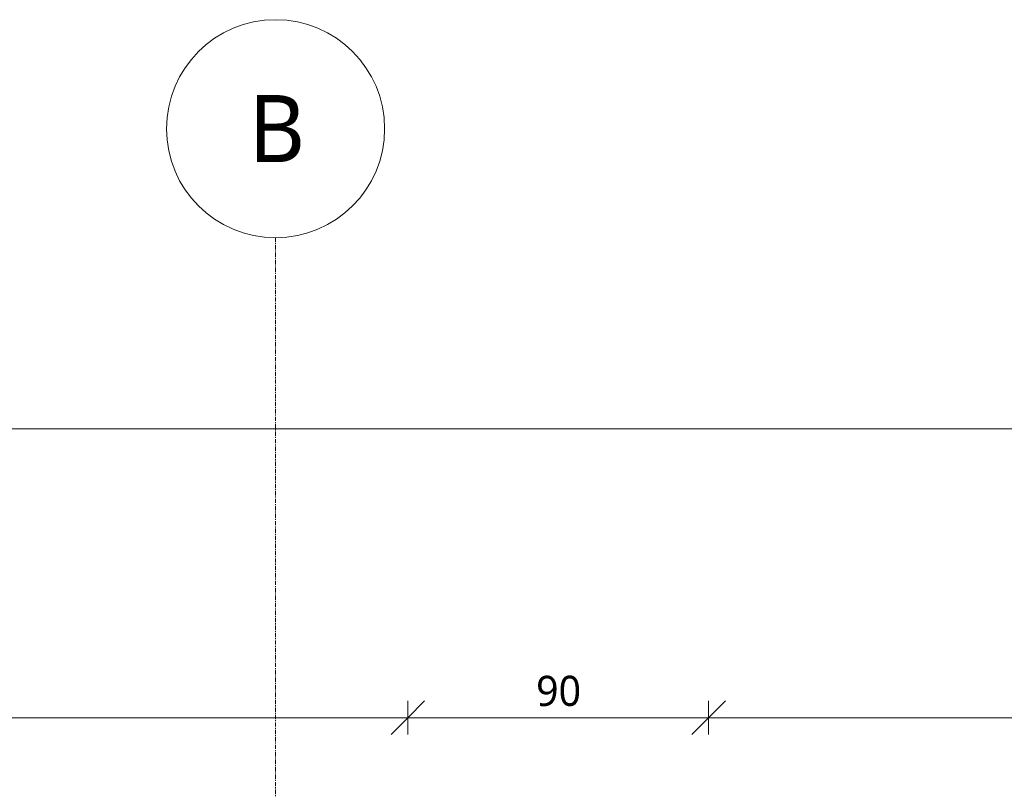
# Model space of a CAD drawing. Header units: millimetres. Extents: x -21522 to 77796, y -25697 to 15217.
# Tile 598 of 656: x -1968 to 967, y 12187 to 14481. Entities that reach past the tile are written whole.
import ezdxf

# ---------------------------------------------------------------- set-up
doc = ezdxf.new("R2010")
doc.units = ezdxf.units.MM
doc.linetypes.add('Ligne de quadrillage', pattern=[22.225, 12.7, -3.175, 3.175, -3.175])
for name, color, linetype, lineweight in [('A-ANNO-DIMS', 211, 'Continuous', 9), ('A-ANNO-DIMS-50', 211, 'Continuous', 9), ('S-GRID', 1, 'Continuous', 9), ('S-GRID-IDEN', 1, 'Continuous', 9)]:
    doc.layers.add(name, color=color, linetype=linetype, lineweight=lineweight)
doc.styles.add('Trebuchet MS', font='trebuc.ttf', dxfattribs={"height": 200})
doc.styles.add('Trebuchet MS_1', font='trebuc.ttf', dxfattribs={"height": 90})
doc.dimstyles.new('Cotes50e_Intérieur_Ht', dxfattribs={"dimscale": 304.8, "dimtxt": 92.785582, "dimasz": 0.328084, "dimexe": 0.164042, "dimexo": 0.0625, "dimgap": 0.032808, "dimtad": 1, "dimdec": 0, "dimlfac": 0.1, "dimzin": 0, "dimdsep": 46, "dimtxsty": 'Trebuchet MS_1', "dimblk1": 'OBLIQUE', "dimblk2": 'OBLIQUE', "dimsah": 1, "dimcen": 0.09, "dimdle": 0.164042, "dimazin": 0, "dimtfac": 1, "dimtdec": 4, "dimtix": 1, "dimtmove": 0, "dimatfit": 3, "dimfxl": 0.164042, "dimfxlon": 1, "dimtvp": 1, "dimtolj": 1, "dimtzin": 0, "dimarcsym": 2})
doc.dimstyles.new('Cotes50e_Intérieur_Transparent', dxfattribs={"dimscale": 304.8, "dimtxt": 92.785582, "dimasz": 0.328084, "dimexe": 0.410105, "dimexo": 0.0625, "dimgap": 0.036089, "dimtad": 1, "dimdec": 0, "dimlfac": 0.1, "dimzin": 0, "dimdsep": 46, "dimtxsty": 'Trebuchet MS_1', "dimblk1": 'OBLIQUE', "dimblk2": 'OBLIQUE', "dimsah": 1, "dimcen": 0.09, "dimdle": 0.410105, "dimazin": 0, "dimtfac": 1, "dimtdec": 4, "dimtix": 1, "dimtmove": 0, "dimatfit": 3, "dimfxl": 0.82021, "dimfxlon": 1, "dimtvp": 1, "dimtolj": 1, "dimtzin": 0, "dimarcsym": 2})

# ---------------------------------------------------------------- blocks, each defined once
blk = doc.blocks.new('Quadrillage - Extrémité de la ligne de quadrillage - Cercle-4360-00_RDC_50e Copie 1')
at = {"layer": 'S-GRID-IDEN'}
blk.add_circle((0, 0), 6.5, dxfattribs=at)
blk = doc.blocks.new('DIMBLOCK100-00_RDC_50e Copie 1')
at = {"layer": 'A-ANNO-DIMS-50'}
for p, q in [((-3811, 12400.4), (-3761, 12450.4)), ((-3811, 12400.4), (-3811, 12450.4)), ((-811, 12400.4), (-761, 12450.4)), ((-811, 12400.4), (-811, 12450.4)), ((-3811, 12400.4), (-3861, 12350.4)), ((-3811, 12400.4), (-811, 12400.4)), ((-3811, 12400.4), (-3811, 12350.4)), ((-811, 12400.4), (-861, 12350.4)), ((-811, 12400.4), (-811, 12350.4))]:
    blk.add_line(p, q, dxfattribs=at)
at = {"layer": 'A-ANNO-DIMS-50', "color": 0, "char_height": 90, "width": 237.783, "attachment_point": 1, "line_spacing_factor": 1.048425, "style": 'Trebuchet MS_1'}
for s, insert in [('300', (-2410.1, 12525.6)), ('180', (-2410.1, 12348.3))]:
    blk.add_mtext(s, dxfattribs=dict(at, insert=insert))
blk = doc.blocks.new('_Oblique')
at = {"color": 0, "linetype": 'ByBlock', "lineweight": -2}
blk.add_line((-0.5, -0.5), (0.5, 0.5), dxfattribs=at)
blk = doc.blocks.new('DIMBLOCK101-00_RDC_50e Copie 1')
at = {"layer": 'A-ANNO-DIMS-50'}
for p, q in [((-811, 12400.4), (-761, 12450.4)), ((-811, 12400.4), (-811, 12450.4)), ((85.6, 12400.4), (135.6, 12450.4)), ((85.6, 12400.4), (85.6, 12450.4)), ((-811, 12400.4), (-861, 12350.4)), ((-811, 12400.4), (85.6, 12400.4)), ((-811, 12400.4), (-811, 12350.4)), ((85.6, 12400.4), (35.6, 12350.4)), ((85.6, 12400.4), (85.6, 12350.4))]:
    blk.add_line(p, q, dxfattribs=at)
at = {"layer": 'A-ANNO-DIMS-50', "color": 0, "insert": (-428.7, 12525.6), "char_height": 90, "width": 158.522, "attachment_point": 1, "line_spacing_factor": 1.048425, "style": 'Trebuchet MS_1'}
blk.add_mtext('90', dxfattribs=at)
blk = doc.blocks.new('DIMBLOCK102-00_RDC_50e Copie 1')
at = {"layer": 'A-ANNO-DIMS-50'}
for p, q in [((85.6, 12400.4), (135.6, 12450.4)), ((85.6, 12400.4), (85.6, 12450.4)), ((3085.6, 12400.4), (3135.6, 12450.4)), ((3085.6, 12400.4), (3085.6, 12450.4)), ((85.6, 12400.4), (35.6, 12350.4)), ((85.6, 12400.4), (3085.6, 12400.4)), ((85.6, 12400.4), (85.6, 12350.4)), ((3085.6, 12400.4), (3035.6, 12350.4)), ((3085.6, 12400.4), (3085.6, 12350.4))]:
    blk.add_line(p, q, dxfattribs=at)
at = {"layer": 'A-ANNO-DIMS-50', "color": 0, "char_height": 90, "width": 237.783, "attachment_point": 1, "line_spacing_factor": 1.048425, "style": 'Trebuchet MS_1'}
for s, insert in [('300', (1486.5, 12525.6)), ('180', (1486.5, 12348.3))]:
    blk.add_mtext(s, dxfattribs=dict(at, insert=insert))
blk = doc.blocks.new('DIMBLOCK118-00_RDC_50e Copie 1')
at = {"layer": 'A-ANNO-DIMS-50'}
for p, q in [((-11692, 13261.7), (-11692, 13386.7)), ((22072.2, 13261.7), (22072.2, 13386.7)), ((-11692, 13261.7), (-11642, 13311.7)), ((22072.2, 13261.7), (22122.2, 13311.7)), ((-11817, 13261.7), (22197.2, 13261.7)), ((-11692, 13261.7), (-11742, 13211.7)), ((-11692, 13261.7), (-11692, 13011.7)), ((22072.2, 13261.7), (22022.2, 13211.7)), ((22072.2, 13261.7), (22072.2, 13011.7))]:
    blk.add_line(p, q, dxfattribs=at)
at = {"layer": 'A-ANNO-DIMS-50', "color": 0, "insert": (5058, 13387.8), "char_height": 90, "width": 317.044, "attachment_point": 1, "line_spacing_factor": 1.048425, "style": 'Trebuchet MS_1'}
blk.add_mtext('3376', dxfattribs=at)

msp = doc.modelspace()

# ---------------------------------------------------------------- linework, layer by layer
at = {"layer": 'S-GRID', "linetype": 'Ligne de quadrillage'}
msp.add_line((-1205.2, 13831.3), (-1205.2, -25037.2), dxfattribs=at)

# ---------------------------------------------------------------- block references
at = {"layer": 'S-GRID-IDEN', "xscale": 49.99999999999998, "yscale": 49.99999999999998, "zscale": 49.99999999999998, "rotation": 180}
msp.add_blockref('Quadrillage - Extrémité de la ligne de quadrillage - Cercle-4360-00_RDC_50e Copie 1', (-1205.2, 14156.3), dxfattribs=at)

# ---------------------------------------------------------------- texts
at = {"layer": 'S-GRID-IDEN', "insert": (-1286.1, 14256.9), "char_height": 200, "width": 192.405, "attachment_point": 1, "style": 'Trebuchet MS'}
msp.add_mtext('B', dxfattribs=at)

# ---------------------------------------------------------------- dimensions: what is measured, and where the dimension line sits
at = {"layer": 'A-ANNO-DIMS'}
for base, p1, p2, dimstyle, override, picture, middle in [((22072.2, 13261.7), (-11692, 13011.7), (22072.2, 13011.7), 'Cotes50e_Intérieur_Transparent', {"dimpost": '<>', "dimfxl": 33764.19025}, 'DIMBLOCK118-00_RDC_50e Copie 1', (5190.1, 13318.6)), ((85.6, 12400.4), (-811, 12350.4), (85.6, 12350.4), 'Cotes50e_Intérieur_Ht', {"dimpost": '<>', "dimfxl": 896.628956}, 'DIMBLOCK101-00_RDC_50e Copie 1', (-362.7, 12456.4))]:
    dim = msp.add_linear_dim(base=base, p1=p1, p2=p2, dimstyle=dimstyle, override=override, dxfattribs=at)
    dim.commit()
    dim.dimension.update_dxf_attribs({"geometry": picture, "text_midpoint": middle})
for base, p1, p2, picture, middle in [((-811, 12400.4), (-3811, 12350.4), (-811, 12350.4), 'DIMBLOCK100-00_RDC_50e Copie 1', (-2311, 12400.4)), ((3085.6, 12400.4), (85.6, 12350.4), (3085.6, 12350.4), 'DIMBLOCK102-00_RDC_50e Copie 1', (1585.6, 12400.4))]:
    dim = msp.add_linear_dim(base=base, p1=p1, p2=p2, text='<>\\X180', dimstyle='Cotes50e_Intérieur_Ht', override={"dimpost": '<>', "dimfxl": 3000}, dxfattribs=at)
    dim.commit()
    dim.dimension.update_dxf_attribs({"geometry": picture, "text_midpoint": middle})

doc.saveas('drawing.dxf')
